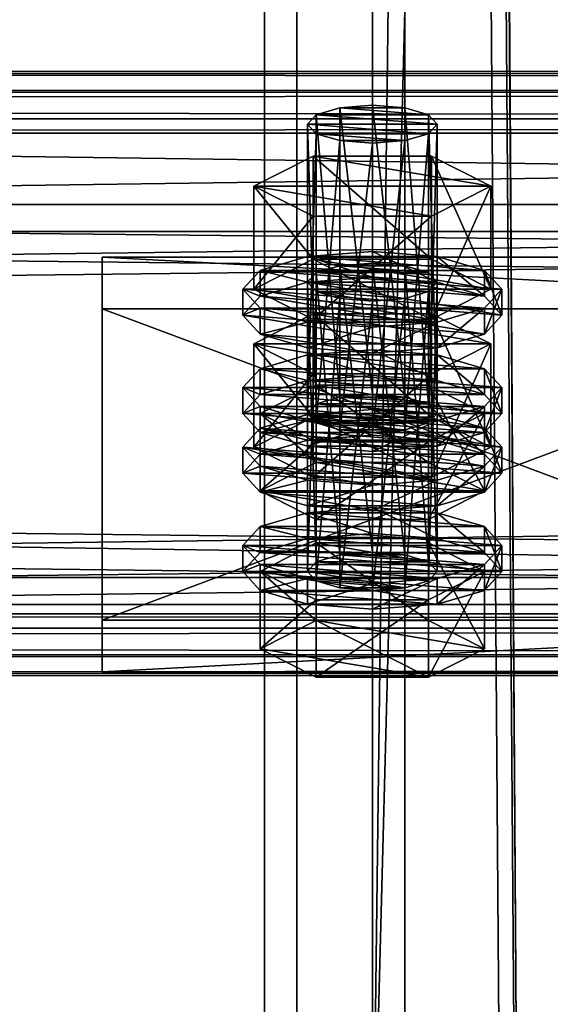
# Model space of a CAD drawing. Header units: millimetres. Extents: x 60485 to 71303, y 100 to 16900.
# Tile 524 of 656: x 63147 to 63196, y 13648 to 13739. Entities that reach past the tile are written whole.
import ezdxf

# ---------------------------------------------------------------- set-up
doc = ezdxf.new("R2010")
doc.units = ezdxf.units.MM
for name, color, linetype in [('13', 7, 'Continuous'), ('3', 7, 'Continuous'), ('4', 7, 'Continuous'), ('6', 7, 'Continuous'), ('9', 7, 'Continuous')]:
    doc.layers.add(name, color=color, linetype=linetype)

msp = doc.modelspace()

# ---------------------------------------------------------------- meshes
at = {"layer": '13', "color": 20}
mesh = msp.add_polyface(dxfattribs=at)
corners = [(63180, 13728.019, 4058.845), (63177, 13728.254, 4059.614), (63177, 13701.478, 4067.8), (63174.804, 13728.897, 4061.714), (63174.804, 13702.12, 4069.9), (63174, 13729.774, 4064.583), (63174, 13702.997, 4072.769), (63174.804, 13730.651, 4067.452), (63174.804, 13703.874, 4075.638), (63177, 13731.293, 4069.552), (63177, 13704.516, 4077.738), (63180, 13731.528, 4070.32), (63180, 13704.751, 4078.507), (63183, 13728.254, 4059.614), (63185.196, 13728.897, 4061.714), (63186, 13729.774, 4064.583), (63185.196, 13730.651, 4067.452), (63183, 13731.293, 4069.552), (63185.485, 13721.274, 4057.247), (63174.515, 13721.274, 4057.247), (63174.515, 13711.711, 4060.171), (63169.03, 13724.052, 4066.332), (63169.03, 13714.489, 4069.256), (63174.515, 13726.829, 4075.417), (63174.515, 13717.266, 4078.341), (63185.485, 13717.266, 4078.341), (63190.97, 13724.052, 4066.332), (63185.485, 13711.711, 4060.171), (63169.608, 13712.735, 4063.518), (63168, 13714.489, 4069.256), (63168, 13712.098, 4069.987), (63169.608, 13710.344, 4064.249), (63169.608, 13716.243, 4074.993), (63169.608, 13713.852, 4075.724), (63174, 13717.527, 4079.194), (63174, 13715.137, 4079.925), (63180, 13717.997, 4080.731), (63180, 13715.607, 4081.462), (63174, 13711.45, 4059.317), (63186, 13711.45, 4059.317), (63190.392, 13712.735, 4063.518), (63192, 13714.489, 4069.256), (63190.392, 13716.243, 4074.993), (63186, 13717.527, 4079.194), (63190.392, 13713.852, 4075.724), (63192, 13712.098, 4069.987), (63190.392, 13710.344, 4064.249), (63180, 13713.401, 4011.03), (63174.804, 13714.278, 4013.898), (63177, 13713.636, 4011.798), (63185.196, 13714.278, 4013.898), (63174, 13715.155, 4016.767), (63186, 13715.155, 4016.767), (63174.804, 13716.032, 4019.636), (63185.196, 13716.032, 4019.636), (63177, 13716.674, 4021.736)]
mesh.append_faces([[corners[k] for k in face] for face in [(9, 12, 10, 10), (13, 1, 0, 0), (9, 17, 11, 11), (19, 22, 20, 20), (21, 24, 22, 22), (23, 25, 24, 24), (18, 21, 19, 19), (22, 27, 20, 20), (28, 30, 31, 31), (29, 33, 30, 30), (32, 35, 33, 33), (34, 37, 35, 35), (34, 43, 36, 36), (47, 48, 49, 49)]], dxfattribs={"vtx0": -1, "color": 20})
mesh.append_faces([[corners[k] for k in face] for face in [(1, 13, 3, 3), (3, 14, 5, 5), (5, 15, 7, 7), (7, 16, 9, 9), (21, 26, 23, 23), (24, 27, 22, 22), (38, 39, 28, 28), (28, 40, 29, 29), (29, 41, 32, 32), (32, 42, 34, 34), (37, 44, 35, 35), (35, 45, 33, 33), (33, 46, 30, 30), (48, 50, 51, 51), (51, 52, 53, 53), (53, 54, 55, 55)]], dxfattribs={"vtx0": -1, "vtx1": -1, "color": 20})
mesh.append_faces([[corners[k] for k in face] for face in [(0, 1, 2, 2), (1, 3, 4, 4), (3, 5, 6, 6), (5, 7, 8, 8), (7, 9, 10, 10), (9, 11, 12, 12), (18, 19, 20, 20), (19, 21, 22, 22), (21, 23, 24, 24), (28, 29, 30, 30), (29, 32, 33, 33), (32, 34, 35, 35), (34, 36, 37, 37)]], dxfattribs={"vtx2": -1, "vtx3": -1, "color": 20})
mesh = msp.add_polyface(dxfattribs=at)
corners = [(63186, 13729.774, 4064.583), (63185.196, 13728.897, 4061.714), (63185.196, 13702.12, 4069.9), (63183, 13728.254, 4059.614), (63183, 13701.478, 4067.8), (63180, 13728.019, 4058.845), (63180, 13701.243, 4067.031), (63180, 13731.528, 4070.32), (63183, 13731.293, 4069.552), (63183, 13704.516, 4077.738), (63180, 13704.751, 4078.507), (63185.196, 13730.651, 4067.452), (63185.196, 13703.874, 4075.638), (63186, 13702.997, 4072.769), (63174.804, 13728.897, 4061.714), (63174, 13729.774, 4064.583), (63174.804, 13730.651, 4067.452), (63177, 13731.293, 4069.552), (63190.97, 13724.052, 4066.332), (63185.485, 13721.274, 4057.247), (63185.485, 13711.711, 4060.171), (63190.97, 13714.489, 4069.256), (63174.515, 13711.711, 4060.171), (63174.515, 13726.829, 4075.417), (63185.485, 13726.829, 4075.417), (63185.485, 13717.266, 4078.341), (63169.03, 13724.052, 4066.332), (63174.515, 13717.266, 4078.341), (63192, 13714.489, 4069.256), (63190.392, 13712.735, 4063.518), (63190.392, 13710.344, 4064.249), (63192, 13712.098, 4069.987), (63180, 13717.997, 4080.731), (63186, 13717.527, 4079.194), (63186, 13715.137, 4079.925), (63180, 13715.607, 4081.462), (63190.392, 13716.243, 4074.993), (63190.392, 13713.852, 4075.724), (63169.608, 13712.735, 4063.518), (63186, 13711.45, 4059.317), (63168, 13714.489, 4069.256), (63169.608, 13716.243, 4074.993), (63174, 13717.527, 4079.194), (63174, 13715.137, 4079.925), (63169.608, 13713.852, 4075.724), (63174.804, 13714.278, 4013.898), (63180, 13713.401, 4011.03), (63183, 13713.636, 4011.798), (63185.196, 13714.278, 4013.898), (63174, 13715.155, 4016.767), (63186, 13715.155, 4016.767), (63174.804, 13716.032, 4019.636), (63185.196, 13716.032, 4019.636), (63177, 13716.674, 4021.736), (63183, 13716.674, 4021.736), (63180, 13716.909, 4022.505), (63174.515, 13712.211, 4027.602), (63190.97, 13709.433, 4018.517), (63185.485, 13712.211, 4027.602)]
mesh.append_faces([[corners[k] for k in face] for face in [(7, 9, 10, 10), (18, 20, 21, 21), (19, 22, 20, 20), (24, 21, 25, 25), (23, 18, 24, 24), (21, 27, 25, 25), (28, 30, 31, 31), (32, 34, 35, 35), (33, 37, 34, 34), (36, 31, 37, 37), (37, 35, 34, 34), (53, 54, 55, 55), (56, 57, 58, 58)]], dxfattribs={"vtx0": -1, "color": 20})
mesh.append_faces([[corners[k] for k in face] for face in [(14, 3, 1, 1), (15, 1, 0, 0), (16, 0, 11, 11), (17, 11, 8, 8), (26, 19, 18, 18), (27, 21, 20, 20), (38, 39, 29, 29), (40, 29, 28, 28), (41, 28, 36, 36), (42, 36, 33, 33), (43, 37, 31, 31), (44, 31, 30, 30), (45, 46, 47, 47), (45, 47, 48, 48), (49, 48, 50, 50), (51, 50, 52, 52), (53, 52, 54, 54)]], dxfattribs={"vtx0": -1, "vtx2": -1, "vtx3": -1, "color": 20})
mesh.append_faces([[corners[k] for k in face] for face in [(0, 1, 2, 2), (1, 3, 4, 4), (3, 5, 6, 6), (7, 8, 9, 9), (8, 11, 12, 12), (11, 0, 13, 13), (18, 19, 20, 20), (23, 24, 25, 25), (24, 18, 21, 21), (28, 29, 30, 30), (32, 33, 34, 34), (33, 36, 37, 37), (36, 28, 31, 31)]], dxfattribs={"vtx2": -1, "vtx3": -1, "color": 20})
mesh = msp.add_polyface(dxfattribs=at)
corners = [(63186, 13729.774, 4064.583), (63185.196, 13702.12, 4069.9), (63186, 13702.997, 4072.769), (63185.196, 13728.897, 4061.714), (63183, 13701.478, 4067.8), (63183, 13728.254, 4059.614), (63180, 13701.243, 4067.031), (63183, 13731.293, 4069.552), (63185.196, 13703.874, 4075.638), (63183, 13704.516, 4077.738), (63185.196, 13730.651, 4067.452), (63177, 13704.516, 4077.738), (63180, 13704.751, 4078.507), (63174.804, 13703.874, 4075.638), (63174, 13702.997, 4072.769), (63174.804, 13705.629, 4081.376), (63185.196, 13705.629, 4081.376), (63185.196, 13698.456, 4083.569), (63169.608, 13702.997, 4072.769), (63185.196, 13700.366, 4064.162), (63190.392, 13702.997, 4072.769), (63192, 13705.388, 4072.038), (63190.392, 13703.634, 4066.3), (63190.392, 13701.243, 4067.031), (63192, 13702.997, 4072.769), (63180, 13708.896, 4083.514), (63186, 13708.426, 4081.976), (63186, 13706.036, 4082.707), (63180, 13706.506, 4084.245), (63190.392, 13707.142, 4077.776), (63190.392, 13704.751, 4078.507), (63186, 13702.35, 4062.1), (63174, 13702.35, 4062.1), (63180, 13701.879, 4060.562), (63169.608, 13703.634, 4066.3), (63168, 13705.388, 4072.038), (63169.608, 13707.142, 4077.776), (63174, 13708.426, 4081.976), (63174, 13706.036, 4082.707), (63169.608, 13704.751, 4078.507), (63168, 13702.997, 4072.769), (63190.392, 13712.735, 4063.518), (63186, 13711.45, 4059.317), (63186, 13709.06, 4060.048), (63190.392, 13710.344, 4064.249), (63180, 13710.98, 4057.78), (63180, 13708.59, 4058.511), (63168, 13712.098, 4069.987), (63180, 13716.909, 4022.505), (63183, 13716.674, 4021.736), (63183, 13689.898, 4029.923), (63185.196, 13716.032, 4019.636), (63185.196, 13689.256, 4027.823), (63190.97, 13709.433, 4018.517), (63185.485, 13706.656, 4009.432), (63185.485, 13697.093, 4012.356), (63174.515, 13712.211, 4027.602), (63185.485, 13712.211, 4027.602), (63185.485, 13702.648, 4030.525), (63190.97, 13699.87, 4021.44), (63169.03, 13709.433, 4018.517), (63174, 13702.909, 4031.379), (63190.392, 13701.625, 4027.178), (63180, 13703.379, 4032.916), (63186, 13702.909, 4031.379)]
mesh.append_faces([[corners[k] for k in face] for face in [(0, 1, 2, 2), (3, 4, 1, 1), (5, 6, 4, 4), (7, 8, 9, 9), (10, 2, 8, 8), (9, 11, 12, 12), (15, 20, 16, 16), (21, 23, 24, 24), (25, 27, 28, 28), (26, 30, 27, 27), (29, 24, 30, 30), (31, 32, 33, 33), (27, 38, 28, 28), (41, 43, 44, 44), (42, 46, 43, 43), (57, 59, 58, 58), (63, 62, 64, 64)]], dxfattribs={"vtx0": -1, "color": 20})
mesh.append_faces([[corners[k] for k in face] for face in [(61, 62, 63, 63)]], dxfattribs={"vtx0": -1, "vtx1": -1, "color": 20})
mesh.append_faces([[corners[k] for k in face] for face in [(11, 9, 8, 8), (13, 8, 2, 2), (14, 2, 1, 1), (18, 19, 20, 20), (34, 31, 22, 22), (35, 22, 21, 21), (36, 21, 29, 29), (37, 29, 26, 26), (38, 27, 30, 30), (39, 30, 24, 24), (40, 24, 23, 23), (47, 44, 43, 43), (60, 54, 53, 53)]], dxfattribs={"vtx0": -1, "vtx2": -1, "vtx3": -1, "color": 20})
mesh.append_faces([[corners[k] for k in face] for face in [(15, 16, 17, 17), (21, 22, 23, 23), (25, 26, 27, 27), (26, 29, 30, 30), (29, 21, 24, 24), (41, 42, 43, 43), (42, 45, 46, 46), (48, 49, 50, 50), (49, 51, 52, 52), (53, 54, 55, 55), (56, 57, 58, 58), (57, 53, 59, 59)]], dxfattribs={"vtx2": -1, "vtx3": -1, "color": 20})
mesh = msp.add_polyface(dxfattribs=at)
corners = [(63180, 13728.019, 4058.845), (63177, 13701.478, 4067.8), (63180, 13701.243, 4067.031), (63177, 13728.254, 4059.614), (63174.804, 13702.12, 4069.9), (63174.804, 13728.897, 4061.714), (63174, 13702.997, 4072.769), (63174, 13729.774, 4064.583), (63174.804, 13703.874, 4075.638), (63174.804, 13730.651, 4067.452), (63177, 13704.516, 4077.738), (63185.196, 13703.874, 4075.638), (63186, 13702.997, 4072.769), (63185.196, 13702.12, 4069.9), (63169.608, 13702.997, 4072.769), (63190.392, 13702.997, 4072.769), (63174.804, 13705.629, 4081.376), (63174, 13702.35, 4062.1), (63169.608, 13703.634, 4066.3), (63169.608, 13701.243, 4067.031), (63168, 13705.388, 4072.038), (63168, 13702.997, 4072.769), (63169.608, 13707.142, 4077.776), (63169.608, 13704.751, 4078.507), (63174, 13708.426, 4081.976), (63174, 13706.036, 4082.707), (63180, 13708.896, 4083.514), (63180, 13706.506, 4084.245), (63186, 13702.35, 4062.1), (63190.392, 13703.634, 4066.3), (63192, 13705.388, 4072.038), (63190.392, 13707.142, 4077.776), (63186, 13708.426, 4081.976), (63190.392, 13704.751, 4078.507), (63192, 13702.997, 4072.769), (63180, 13710.98, 4057.78), (63174, 13711.45, 4059.317), (63174, 13709.06, 4060.048), (63180, 13708.59, 4058.511), (63169.608, 13712.735, 4063.518), (63169.608, 13710.344, 4064.249), (63186, 13711.45, 4059.317), (63168, 13712.098, 4069.987), (63186, 13709.06, 4060.048), (63174, 13715.155, 4016.767), (63174.804, 13716.032, 4019.636), (63174.804, 13689.256, 4027.823), (63177, 13716.674, 4021.736), (63177, 13689.898, 4029.923), (63180, 13716.909, 4022.505), (63180, 13690.133, 4030.692), (63174.515, 13706.656, 4009.432), (63169.03, 13709.433, 4018.517), (63169.03, 13699.87, 4021.44), (63174.515, 13712.211, 4027.602), (63174.515, 13702.648, 4030.525), (63185.485, 13702.648, 4030.525), (63185.485, 13706.656, 4009.432), (63190.97, 13709.433, 4018.517), (63174, 13702.909, 4031.379), (63180, 13703.379, 4032.916), (63180, 13700.988, 4033.647)]
mesh.append_faces([[corners[k] for k in face] for face in [(0, 1, 2, 2), (3, 4, 1, 1), (5, 6, 4, 4), (7, 8, 6, 6), (9, 10, 8, 8), (18, 21, 19, 19), (20, 23, 21, 21), (22, 25, 23, 23), (24, 27, 25, 25), (24, 32, 26, 26), (35, 37, 38, 38), (36, 40, 37, 37), (41, 36, 35, 35), (40, 38, 37, 37), (52, 55, 53, 53), (54, 56, 55, 55), (57, 52, 51, 51)]], dxfattribs={"vtx0": -1, "color": 20})
mesh.append_faces([[corners[k] for k in face] for face in [(10, 11, 8, 8), (8, 12, 6, 6), (6, 13, 4, 4), (14, 15, 16, 16), (17, 28, 18, 18), (18, 29, 20, 20), (20, 30, 22, 22), (22, 31, 24, 24), (25, 33, 23, 23), (23, 34, 21, 21), (42, 43, 40, 40), (52, 58, 54, 54)]], dxfattribs={"vtx0": -1, "vtx1": -1, "color": 20})
mesh.append_faces([[corners[k] for k in face] for face in [(40, 43, 38, 38)]], dxfattribs={"vtx0": -1, "vtx2": -1, "vtx3": -1, "color": 20})
mesh.append_faces([[corners[k] for k in face] for face in [(17, 18, 19, 19), (18, 20, 21, 21), (20, 22, 23, 23), (22, 24, 25, 25), (24, 26, 27, 27), (35, 36, 37, 37), (36, 39, 40, 40), (44, 45, 46, 46), (45, 47, 48, 48), (47, 49, 50, 50), (51, 52, 53, 53), (52, 54, 55, 55), (59, 60, 61, 61)]], dxfattribs={"vtx2": -1, "vtx3": -1, "color": 20})
mesh = msp.add_polyface(dxfattribs=at)
corners = [(63174.804, 13702.12, 4069.9), (63185.196, 13702.12, 4069.9), (63183, 13701.478, 4067.8), (63190.392, 13702.997, 4072.769), (63185.196, 13700.366, 4064.162), (63185.196, 13693.194, 4066.355), (63190.392, 13695.825, 4074.962), (63174.804, 13693.194, 4066.355), (63185.196, 13705.629, 4081.376), (63185.196, 13698.456, 4083.569), (63174.804, 13698.456, 4083.569), (63190.392, 13703.634, 4066.3), (63186, 13702.35, 4062.1), (63186, 13699.959, 4062.831), (63190.392, 13701.243, 4067.031), (63180, 13701.879, 4060.562), (63180, 13699.489, 4061.293), (63169.608, 13701.243, 4067.031), (63186, 13715.155, 4016.767), (63185.196, 13714.278, 4013.898), (63185.196, 13687.501, 4022.085), (63183, 13713.636, 4011.798), (63183, 13686.859, 4019.985), (63180, 13713.401, 4011.03), (63180, 13686.624, 4019.216), (63180, 13716.909, 4022.505), (63183, 13689.898, 4029.923), (63180, 13690.133, 4030.692), (63183, 13716.674, 4021.736), (63185.196, 13689.256, 4027.823), (63185.196, 13716.032, 4019.636), (63186, 13688.379, 4024.954), (63190.97, 13709.433, 4018.517), (63185.485, 13697.093, 4012.356), (63190.97, 13699.87, 4021.44), (63185.485, 13706.656, 4009.432), (63174.515, 13697.093, 4012.356), (63174.515, 13702.648, 4030.525), (63185.485, 13702.648, 4030.525), (63192, 13699.87, 4021.44), (63190.392, 13698.116, 4015.703), (63190.392, 13695.725, 4016.434), (63192, 13697.48, 4022.171), (63186, 13696.832, 4011.502), (63186, 13694.441, 4012.233), (63180, 13696.362, 4009.965), (63180, 13693.971, 4010.696), (63180, 13703.379, 4032.916), (63186, 13702.909, 4031.379), (63186, 13700.518, 4032.11), (63180, 13700.988, 4033.647), (63190.392, 13701.625, 4027.178), (63190.392, 13699.234, 4027.909), (63169.608, 13698.116, 4015.703), (63168, 13699.87, 4021.44), (63169.608, 13701.625, 4027.178), (63174, 13702.909, 4031.379), (63174, 13700.518, 4032.11), (63169.608, 13699.234, 4027.909), (63168, 13697.48, 4022.171), (63169.608, 13695.725, 4016.434)]
mesh.append_faces([[corners[k] for k in face] for face in [(3, 5, 6, 6), (4, 7, 5, 5), (8, 6, 9, 9), (6, 10, 9, 9), (11, 13, 14, 14), (12, 16, 13, 13), (25, 26, 27, 27), (28, 29, 26, 26), (30, 31, 29, 29), (32, 33, 34, 34), (35, 36, 33, 33), (34, 37, 38, 38), (39, 41, 42, 42), (40, 44, 41, 41), (43, 46, 44, 44), (47, 49, 50, 50), (48, 52, 49, 49), (51, 42, 52, 52)]], dxfattribs={"vtx0": -1, "color": 20})
mesh.append_faces([[corners[k] for k in face] for face in [(0, 1, 2, 2), (17, 14, 13, 13), (37, 34, 33, 33), (53, 45, 43, 43), (54, 43, 40, 40), (55, 40, 39, 39), (56, 39, 51, 51), (57, 49, 52, 52), (58, 52, 42, 42), (59, 42, 41, 41), (60, 41, 44, 44)]], dxfattribs={"vtx0": -1, "vtx2": -1, "vtx3": -1, "color": 20})
mesh.append_faces([[corners[k] for k in face] for face in [(3, 4, 5, 5), (8, 3, 6, 6), (11, 12, 13, 13), (12, 15, 16, 16), (18, 19, 20, 20), (19, 21, 22, 22), (21, 23, 24, 24), (30, 18, 31, 31), (39, 40, 41, 41), (40, 43, 44, 44), (43, 45, 46, 46), (47, 48, 49, 49), (48, 51, 52, 52), (51, 39, 42, 42)]], dxfattribs={"vtx2": -1, "vtx3": -1, "color": 20})
mesh = msp.add_polyface(dxfattribs=at)
corners = [(63174.804, 13702.12, 4069.9), (63183, 13701.478, 4067.8), (63177, 13701.478, 4067.8), (63180, 13701.243, 4067.031), (63185.196, 13700.366, 4064.162), (63174.804, 13700.366, 4064.162), (63174.804, 13693.194, 4066.355), (63169.608, 13702.997, 4072.769), (63169.608, 13695.825, 4074.962), (63174.804, 13705.629, 4081.376), (63174.804, 13698.456, 4083.569), (63185.196, 13698.456, 4083.569), (63190.392, 13695.825, 4074.962), (63180, 13701.879, 4060.562), (63174, 13702.35, 4062.1), (63174, 13699.959, 4062.831), (63180, 13699.489, 4061.293), (63169.608, 13701.243, 4067.031), (63168, 13702.997, 4072.769), (63190.392, 13701.243, 4067.031), (63186, 13699.959, 4062.831), (63180, 13713.401, 4011.03), (63177, 13713.636, 4011.798), (63177, 13686.859, 4019.985), (63174.804, 13714.278, 4013.898), (63174.804, 13687.501, 4022.085), (63174, 13715.155, 4016.767), (63174, 13688.379, 4024.954), (63174.804, 13716.032, 4019.636), (63177, 13689.898, 4029.923), (63174.804, 13689.256, 4027.823), (63177, 13716.674, 4021.736), (63180, 13690.133, 4030.692), (63185.485, 13706.656, 4009.432), (63174.515, 13706.656, 4009.432), (63174.515, 13697.093, 4012.356), (63169.03, 13699.87, 4021.44), (63174.515, 13702.648, 4030.525), (63185.485, 13697.093, 4012.356), (63180, 13696.362, 4009.965), (63174, 13696.832, 4011.502), (63174, 13694.441, 4012.233), (63169.608, 13698.116, 4015.703), (63169.608, 13695.725, 4016.434), (63168, 13699.87, 4021.44), (63168, 13697.48, 4022.171), (63169.608, 13701.625, 4027.178), (63169.608, 13699.234, 4027.909), (63174, 13702.909, 4031.379), (63174, 13700.518, 4032.11), (63180, 13700.988, 4033.647), (63186, 13696.832, 4011.502), (63190.392, 13698.116, 4015.703), (63192, 13699.87, 4021.44), (63186, 13700.518, 4032.11), (63190.392, 13699.234, 4027.909), (63192, 13697.48, 4022.171), (63190.392, 13695.725, 4016.434)]
mesh.append_faces([[corners[k] for k in face] for face in [(2, 1, 3, 3), (5, 8, 6, 6), (7, 10, 8, 8), (9, 11, 10, 10), (4, 7, 5, 5), (13, 15, 16, 16), (14, 17, 15, 15), (15, 20, 16, 16), (28, 29, 30, 30), (31, 32, 29, 29), (34, 36, 35, 35), (36, 38, 35, 35), (40, 43, 41, 41), (42, 45, 43, 43), (44, 47, 45, 45), (46, 49, 47, 47), (48, 50, 49, 49), (39, 42, 40, 40), (54, 49, 50, 50)]], dxfattribs={"vtx0": -1, "color": 20})
mesh.append_faces([[corners[k] for k in face] for face in [(0, 1, 2, 2), (10, 12, 8, 8), (18, 19, 17, 17), (17, 20, 15, 15), (37, 38, 36, 36), (42, 51, 44, 44), (44, 52, 46, 46), (46, 53, 48, 48), (49, 55, 47, 47), (47, 56, 45, 45), (45, 57, 43, 43)]], dxfattribs={"vtx0": -1, "vtx1": -1, "color": 20})
mesh.append_faces([[corners[k] for k in face] for face in [(4, 5, 6, 6), (5, 7, 8, 8), (7, 9, 10, 10), (13, 14, 15, 15), (21, 22, 23, 23), (22, 24, 25, 25), (24, 26, 27, 27), (33, 34, 35, 35), (39, 40, 41, 41), (40, 42, 43, 43), (42, 44, 45, 45), (44, 46, 47, 47), (46, 48, 49, 49)]], dxfattribs={"vtx2": -1, "vtx3": -1, "color": 20})
mesh = msp.add_polyface(dxfattribs=at)
corners = [(63169.608, 13695.825, 4074.962), (63185.196, 13693.194, 4066.355), (63174.804, 13693.194, 4066.355), (63180, 13713.401, 4011.03), (63177, 13686.859, 4019.985), (63180, 13686.624, 4019.216), (63177, 13713.636, 4011.798), (63174.804, 13687.501, 4022.085), (63174.804, 13714.278, 4013.898), (63174, 13688.379, 4024.954), (63174, 13715.155, 4016.767), (63174.804, 13689.256, 4027.823), (63177, 13689.898, 4029.923), (63185.196, 13689.256, 4027.823), (63186, 13688.379, 4024.954), (63183, 13686.859, 4019.985), (63185.196, 13685.747, 4016.347), (63174.804, 13685.747, 4016.347), (63174.804, 13678.575, 4018.54), (63169.608, 13688.379, 4024.954), (63169.608, 13681.206, 4027.147), (63174.804, 13691.01, 4033.561), (63174.804, 13683.838, 4035.753), (63185.196, 13683.838, 4035.753), (63190.392, 13688.379, 4024.954), (63185.196, 13678.575, 4018.54), (63180, 13687.261, 4012.747), (63174, 13687.731, 4014.285), (63174, 13685.34, 4015.016), (63180, 13684.87, 4013.478), (63169.608, 13689.015, 4018.485), (63169.608, 13686.624, 4019.216), (63168, 13690.769, 4024.223), (63168, 13688.379, 4024.954), (63169.608, 13692.524, 4029.961), (63169.608, 13690.133, 4030.692), (63174, 13693.808, 4034.161), (63174, 13691.417, 4034.892), (63180, 13694.278, 4035.699), (63180, 13691.887, 4036.429), (63186, 13687.731, 4014.285), (63190.392, 13689.015, 4018.485), (63192, 13690.769, 4024.223), (63190.392, 13692.524, 4029.961), (63186, 13693.808, 4034.161), (63190.392, 13690.133, 4030.692), (63192, 13688.379, 4024.954), (63190.392, 13686.624, 4019.216), (63186, 13685.34, 4015.016), (63180, 13696.362, 4009.965), (63174, 13694.441, 4012.233), (63180, 13693.971, 4010.696), (63169.608, 13695.725, 4016.434), (63186, 13694.441, 4012.233)]
mesh.append_faces([[corners[k] for k in face] for face in [(0, 1, 2, 2), (3, 4, 5, 5), (6, 7, 4, 4), (8, 9, 7, 7), (10, 11, 9, 9), (17, 20, 18, 18), (19, 22, 20, 20), (21, 23, 22, 22), (16, 19, 17, 17), (20, 25, 18, 18), (26, 28, 29, 29), (27, 31, 28, 28), (30, 33, 31, 31), (32, 35, 33, 33), (34, 37, 35, 35), (36, 39, 37, 37), (36, 44, 38, 38), (49, 50, 51, 51), (50, 53, 51, 51)]], dxfattribs={"vtx0": -1, "color": 20})
mesh.append_faces([[corners[k] for k in face] for face in [(12, 13, 11, 11), (11, 14, 9, 9), (9, 15, 7, 7), (7, 15, 4, 4), (19, 24, 21, 21), (22, 25, 20, 20), (27, 40, 30, 30), (30, 41, 32, 32), (32, 42, 34, 34), (34, 43, 36, 36), (37, 45, 35, 35), (35, 46, 33, 33), (33, 47, 31, 31), (31, 48, 28, 28), (52, 53, 50, 50)]], dxfattribs={"vtx0": -1, "vtx1": -1, "color": 20})
mesh.append_faces([[corners[k] for k in face] for face in [(16, 17, 18, 18), (17, 19, 20, 20), (19, 21, 22, 22), (26, 27, 28, 28), (27, 30, 31, 31), (30, 32, 33, 33), (32, 34, 35, 35), (34, 36, 37, 37), (36, 38, 39, 39)]], dxfattribs={"vtx2": -1, "vtx3": -1, "color": 20})
mesh = msp.add_polyface(dxfattribs=at)
corners = [(63169.608, 13695.825, 4074.962), (63190.392, 13695.825, 4074.962), (63185.196, 13693.194, 4066.355), (63186, 13715.155, 4016.767), (63185.196, 13687.501, 4022.085), (63186, 13688.379, 4024.954), (63185.196, 13714.278, 4013.898), (63183, 13686.859, 4019.985), (63183, 13713.636, 4011.798), (63180, 13686.624, 4019.216), (63183, 13689.898, 4029.923), (63177, 13689.898, 4029.923), (63180, 13690.133, 4030.692), (63185.196, 13689.256, 4027.823), (63174.804, 13689.256, 4027.823), (63174, 13688.379, 4024.954), (63177, 13686.859, 4019.985), (63190.392, 13688.379, 4024.954), (63185.196, 13685.747, 4016.347), (63185.196, 13678.575, 4018.54), (63190.392, 13681.206, 4027.147), (63174.804, 13678.575, 4018.54), (63174.804, 13691.01, 4033.561), (63185.196, 13691.01, 4033.561), (63185.196, 13683.838, 4035.753), (63169.608, 13688.379, 4024.954), (63174.804, 13683.838, 4035.753), (63192, 13690.769, 4024.223), (63190.392, 13689.015, 4018.485), (63190.392, 13686.624, 4019.216), (63192, 13688.379, 4024.954), (63186, 13687.731, 4014.285), (63186, 13685.34, 4015.016), (63180, 13687.261, 4012.747), (63180, 13684.87, 4013.478), (63180, 13694.278, 4035.699), (63186, 13693.808, 4034.161), (63186, 13691.417, 4034.892), (63180, 13691.887, 4036.429), (63190.392, 13692.524, 4029.961), (63190.392, 13690.133, 4030.692), (63174, 13687.731, 4014.285), (63169.608, 13689.015, 4018.485), (63168, 13690.769, 4024.223), (63169.608, 13692.524, 4029.961), (63174, 13693.808, 4034.161), (63174, 13691.417, 4034.892), (63169.608, 13690.133, 4030.692), (63168, 13688.379, 4024.954), (63169.608, 13686.624, 4019.216), (63174, 13685.34, 4015.016)]
mesh.append_faces([[corners[k] for k in face] for face in [(3, 4, 5, 5), (6, 7, 4, 4), (8, 9, 7, 7), (10, 11, 12, 12), (16, 7, 9, 9), (17, 19, 20, 20), (18, 21, 19, 19), (23, 20, 24, 24), (22, 17, 23, 23), (20, 26, 24, 24), (27, 29, 30, 30), (28, 32, 29, 29), (31, 34, 32, 32), (35, 37, 38, 38), (36, 40, 37, 37), (39, 30, 40, 40), (31, 41, 33, 33), (37, 46, 38, 38), (50, 32, 34, 34)]], dxfattribs={"vtx0": -1, "color": 20})
mesh.append_faces([[corners[k] for k in face] for face in [(0, 1, 2, 2), (11, 10, 13, 13), (14, 13, 5, 5), (15, 5, 4, 4), (15, 4, 7, 7), (25, 18, 17, 17), (26, 20, 19, 19), (42, 31, 28, 28), (43, 28, 27, 27), (44, 27, 39, 39), (45, 39, 36, 36), (46, 37, 40, 40), (47, 40, 30, 30), (48, 30, 29, 29), (49, 29, 32, 32)]], dxfattribs={"vtx0": -1, "vtx2": -1, "vtx3": -1, "color": 20})
mesh.append_faces([[corners[k] for k in face] for face in [(17, 18, 19, 19), (22, 23, 24, 24), (23, 17, 20, 20), (27, 28, 29, 29), (28, 31, 32, 32), (31, 33, 34, 34), (35, 36, 37, 37), (36, 39, 40, 40), (39, 27, 30, 30)]], dxfattribs={"vtx2": -1, "vtx3": -1, "color": 20})
at = {"layer": '3', "color": 91}
mesh = msp.add_polyface(dxfattribs=at)
corners = [(63173, 16854.959, 2970.03), (63173, 16738.421, 2970.03), (63173, 8515, 5484.182), (63173, 8515, 5561.563), (63173, 16854.959, 3011.782), (63227, 8515, 5561.563), (63227, 16854.959, 3011.782), (63227, 16738.421, 2970.03), (63227, 16854.959, 2970.03), (63227, 8515, 5484.182), (63230, 8515, 5564.7), (63230, 8515, 5481.045), (63170, 8515, 5481.045), (63170, 8515, 5564.7), (63170, 16854.959, 3014.919), (63230, 16854.959, 3014.919), (63230, 16854.959, 2970.03), (63170, 16854.959, 2970.03), (63170, 16728.16, 2970.03), (63230, 16728.16, 2970.03)]
mesh.append_faces([[corners[k] for k in face] for face in [(1, 4, 0, 0), (3, 1, 2, 2), (3, 6, 4, 4), (7, 5, 9, 9), (6, 7, 8, 8), (1, 9, 2, 2), (10, 14, 15, 15), (16, 6, 8, 8), (0, 14, 17, 17), (18, 13, 12, 12), (14, 18, 17, 17), (19, 12, 11, 11), (19, 15, 16, 16), (10, 19, 11, 11), (7, 16, 8, 8), (17, 1, 0, 0)]], dxfattribs={"vtx0": -1, "color": 91})
mesh.append_faces([[corners[k] for k in face] for face in [(4, 1, 3, 3), (5, 7, 6, 6), (10, 5, 13, 13), (5, 11, 9, 9), (9, 11, 2, 2), (13, 3, 12, 12), (3, 13, 5, 5), (12, 2, 11, 11), (14, 4, 15, 15), (15, 6, 16, 16), (13, 18, 14, 14), (15, 19, 10, 10), (19, 7, 18, 18), (18, 1, 17, 17), (1, 18, 7, 7)]], dxfattribs={"vtx0": -1, "vtx1": -1, "color": 91})
mesh.append_faces([[corners[k] for k in face] for face in [(5, 10, 11, 11), (12, 3, 2, 2), (14, 0, 4, 4), (15, 4, 6, 6), (7, 19, 16, 16)]], dxfattribs={"vtx0": -1, "vtx2": -1, "vtx3": -1, "color": 91})
mesh.append_faces([[corners[k] for k in face] for face in [(3, 5, 6, 6), (1, 7, 9, 9), (10, 13, 14, 14), (19, 18, 12, 12)]], dxfattribs={"vtx2": -1, "vtx3": -1, "color": 91})
mesh = msp.add_polyface(dxfattribs=at)
corners = [(63245, 13679.074, 3985.969), (63155, 13679.074, 3985.969), (63155, 13712.697, 4095.944), (63245, 13712.697, 4095.944), (63155, 13683.855, 3984.507), (63155, 13717.478, 4094.482), (63245, 13683.855, 3984.507), (63245, 13717.478, 4094.482)]
mesh.append_faces([[corners[k] for k in face] for face in [(0, 2, 3, 3), (1, 5, 2, 2), (4, 7, 5, 5), (6, 3, 7, 7), (1, 6, 4, 4), (3, 5, 7, 7)]], dxfattribs={"vtx0": -1, "color": 91})
mesh.append_faces([[corners[k] for k in face] for face in [(0, 1, 2, 2), (1, 4, 5, 5), (4, 6, 7, 7), (6, 0, 3, 3), (1, 0, 6, 6), (3, 2, 5, 5)]], dxfattribs={"vtx2": -1, "vtx3": -1, "color": 91})
at = {"layer": '4', "color": 171}
mesh = msp.add_polyface(dxfattribs=at)
corners = [(63217, 13638.086, 3914.76), (63183, 13638.086, 3914.76), (63183, 15154.974, 3030.03), (63217, 15154.974, 3030.03), (63183, 13863.34, 3845.893), (63183, 15262.155, 3030.03), (63217, 13863.34, 3845.893), (63217, 15262.155, 3030.03), (63220, 13625.572, 3918.585), (63220, 13875.854, 3842.067), (63220, 15268.11, 3030.03), (63220, 15149.019, 3030.03), (63180, 13875.854, 3842.067), (63180, 15268.11, 3030.03), (63180, 13625.572, 3918.585), (63180, 15149.019, 3030.03)]
mesh.append_faces([[corners[k] for k in face] for face in [(0, 2, 3, 3), (1, 5, 2, 2), (4, 7, 5, 5), (6, 3, 7, 7), (8, 10, 11, 11), (9, 13, 10, 10), (12, 15, 13, 13), (14, 11, 15, 15)]], dxfattribs={"vtx0": -1, "color": 171})
mesh.append_faces([[corners[k] for k in face] for face in [(9, 6, 12, 12), (6, 8, 0, 0), (0, 8, 1, 1), (12, 4, 14, 14), (4, 12, 6, 6), (14, 1, 8, 8), (11, 3, 15, 15), (3, 10, 7, 7), (7, 10, 5, 5), (15, 2, 13, 13), (2, 15, 3, 3), (13, 5, 10, 10)]], dxfattribs={"vtx0": -1, "vtx1": -1, "color": 171})
mesh.append_faces([[corners[k] for k in face] for face in [(6, 9, 8, 8), (14, 4, 1, 1), (3, 11, 10, 10), (13, 2, 5, 5)]], dxfattribs={"vtx0": -1, "vtx2": -1, "vtx3": -1, "color": 171})
mesh.append_faces([[corners[k] for k in face] for face in [(0, 1, 2, 2), (1, 4, 5, 5), (4, 6, 7, 7), (6, 0, 3, 3), (8, 9, 10, 10), (9, 12, 13, 13), (12, 14, 15, 15), (14, 8, 11, 11)]], dxfattribs={"vtx2": -1, "vtx3": -1, "color": 171})
at = {"layer": '6', "color": 2}
mesh = msp.add_polyface(dxfattribs=at)
corners = [(63227, 8555, 2973.03), (63173, 8555, 2973.03), (63173, 16718.348, 2973.03), (63227, 16718.348, 2973.03), (63173, 8555, 3027.03), (63173, 16541.721, 3027.03), (63227, 8555, 3027.03), (63227, 16541.721, 3027.03), (63230, 8555, 2970.03), (63230, 8555, 3030.03), (63230, 16531.909, 3030.03), (63230, 16728.16, 2970.03), (63170, 8555, 3030.03), (63170, 16531.909, 3030.03), (63170, 8555, 2970.03), (63170, 16728.16, 2970.03)]
mesh.append_faces([[corners[k] for k in face] for face in [(0, 2, 3, 3), (1, 5, 2, 2), (4, 7, 5, 5), (6, 3, 7, 7), (8, 10, 11, 11), (9, 13, 10, 10), (12, 15, 13, 13), (14, 11, 15, 15)]], dxfattribs={"vtx0": -1, "color": 2})
mesh.append_faces([[corners[k] for k in face] for face in [(9, 6, 12, 12), (6, 8, 0, 0), (0, 8, 1, 1), (12, 4, 14, 14), (4, 12, 6, 6), (14, 1, 8, 8), (11, 3, 15, 15), (3, 10, 7, 7), (7, 10, 5, 5), (15, 2, 13, 13), (2, 15, 3, 3), (13, 5, 10, 10)]], dxfattribs={"vtx0": -1, "vtx1": -1, "color": 2})
mesh.append_faces([[corners[k] for k in face] for face in [(6, 9, 8, 8), (14, 4, 1, 1), (3, 11, 10, 10), (13, 2, 5, 5)]], dxfattribs={"vtx0": -1, "vtx2": -1, "vtx3": -1, "color": 2})
mesh.append_faces([[corners[k] for k in face] for face in [(0, 1, 2, 2), (1, 4, 5, 5), (4, 6, 7, 7), (6, 0, 3, 3), (8, 9, 10, 10), (9, 12, 13, 13), (12, 14, 15, 15), (14, 8, 11, 11)]], dxfattribs={"vtx2": -1, "vtx3": -1, "color": 2})
at = {"layer": '9', "color": 243}
mesh = msp.add_polyface(dxfattribs=at)
corners = [(60500, 13730.268, 3975.544), (60500, 13685.323, 3989.292), (63500, 13685.323, 3989.292), (63500, 13730.268, 3975.544), (60500, 13719.839, 4102.131), (63500, 13719.839, 4102.131), (60500, 13684.457, 4112.953), (63500, 13684.457, 4112.953), (60500, 13680.655, 4100.522), (63500, 13680.655, 4100.522), (60500, 13678.742, 4101.107), (63500, 13678.742, 4101.107), (60500, 13683.13, 4115.451), (63500, 13683.13, 4115.451), (60500, 13722.337, 4103.458), (63500, 13722.337, 4103.458), (60500, 13687.821, 3990.619), (63500, 13687.821, 3990.619), (60500, 13728.94, 3978.041), (63500, 13728.94, 3978.041), (60500, 13732.743, 3990.473), (63500, 13732.743, 3990.473), (60500, 13734.655, 3989.888), (63500, 13734.655, 3989.888)]
mesh.append_faces([[corners[k] for k in face] for face in [(0, 2, 3, 3), (1, 5, 2, 2), (4, 7, 5, 5), (6, 9, 7, 7), (8, 11, 9, 9), (10, 13, 11, 11), (12, 15, 13, 13), (14, 17, 15, 15), (16, 19, 17, 17), (18, 21, 19, 19), (20, 23, 21, 21), (22, 3, 23, 23), (20, 0, 22, 22), (8, 12, 10, 10), (13, 9, 11, 11)]], dxfattribs={"vtx0": -1, "color": 243})
mesh.append_faces([[corners[k] for k in face] for face in [(1, 16, 4, 4), (16, 0, 18, 18), (18, 0, 20, 20), (12, 6, 14, 14), (14, 4, 16, 16), (3, 19, 23, 23), (19, 2, 17, 17), (15, 5, 13, 13)]], dxfattribs={"vtx0": -1, "vtx1": -1, "color": 243})
mesh.append_faces([[corners[k] for k in face] for face in [(16, 1, 0, 0), (12, 8, 6, 6), (14, 6, 4, 4), (19, 3, 2, 2), (17, 2, 5, 5), (5, 15, 17, 17), (13, 5, 7, 7), (13, 7, 9, 9)]], dxfattribs={"vtx0": -1, "vtx2": -1, "vtx3": -1, "color": 243})
mesh.append_faces([[corners[k] for k in face] for face in [(21, 23, 19, 19)]], dxfattribs={"vtx1": -1, "color": 243})
mesh.append_faces([[corners[k] for k in face] for face in [(0, 1, 2, 2), (1, 4, 5, 5), (4, 6, 7, 7), (6, 8, 9, 9), (8, 10, 11, 11), (10, 12, 13, 13), (12, 14, 15, 15), (14, 16, 17, 17), (16, 18, 19, 19), (18, 20, 21, 21), (20, 22, 23, 23), (22, 0, 3, 3)]], dxfattribs={"vtx2": -1, "vtx3": -1, "color": 243})
mesh = msp.add_polyface(dxfattribs=at)
corners = [(62900, 13730.268, 3975.544), (62900, 13685.323, 3989.292), (66100, 13685.323, 3989.292), (66100, 13730.268, 3975.544), (62900, 13719.839, 4102.131), (66100, 13719.839, 4102.131), (62900, 13684.457, 4112.953), (66100, 13684.457, 4112.953), (62900, 13680.655, 4100.522), (66100, 13680.655, 4100.522), (62900, 13678.742, 4101.107), (66100, 13678.742, 4101.107), (62900, 13683.13, 4115.451), (66100, 13683.13, 4115.451), (62900, 13722.337, 4103.458), (66100, 13722.337, 4103.458), (62900, 13687.821, 3990.619), (66100, 13687.821, 3990.619), (62900, 13728.94, 3978.041), (66100, 13728.94, 3978.041), (62900, 13732.743, 3990.473), (66100, 13732.743, 3990.473), (62900, 13734.655, 3989.888), (66100, 13734.655, 3989.888)]
mesh.append_faces([[corners[k] for k in face] for face in [(0, 2, 3, 3), (1, 5, 2, 2), (4, 7, 5, 5), (6, 9, 7, 7), (8, 11, 9, 9), (10, 13, 11, 11), (12, 15, 13, 13), (14, 17, 15, 15), (16, 19, 17, 17), (18, 21, 19, 19), (20, 23, 21, 21), (22, 3, 23, 23), (20, 0, 22, 22), (8, 12, 10, 10), (11, 7, 9, 9), (3, 21, 23, 23)]], dxfattribs={"vtx0": -1, "color": 243})
mesh.append_faces([[corners[k] for k in face] for face in [(0, 16, 1, 1), (16, 0, 18, 18), (18, 0, 20, 20), (12, 6, 14, 14), (14, 1, 16, 16), (2, 19, 3, 3), (19, 2, 17, 17), (17, 2, 15, 15), (15, 5, 13, 13), (13, 7, 11, 11), (21, 3, 19, 19)]], dxfattribs={"vtx0": -1, "vtx1": -1, "color": 243})
mesh.append_faces([[corners[k] for k in face] for face in [(12, 8, 6, 6), (14, 6, 4, 4), (14, 4, 1, 1), (15, 2, 5, 5), (13, 5, 7, 7)]], dxfattribs={"vtx0": -1, "vtx2": -1, "vtx3": -1, "color": 243})
mesh.append_faces([[corners[k] for k in face] for face in [(0, 1, 2, 2), (1, 4, 5, 5), (4, 6, 7, 7), (6, 8, 9, 9), (8, 10, 11, 11), (10, 12, 13, 13), (12, 14, 15, 15), (14, 16, 17, 17), (16, 18, 19, 19), (18, 20, 21, 21), (20, 22, 23, 23), (22, 0, 3, 3)]], dxfattribs={"vtx2": -1, "vtx3": -1, "color": 243})

doc.saveas('drawing.dxf')
